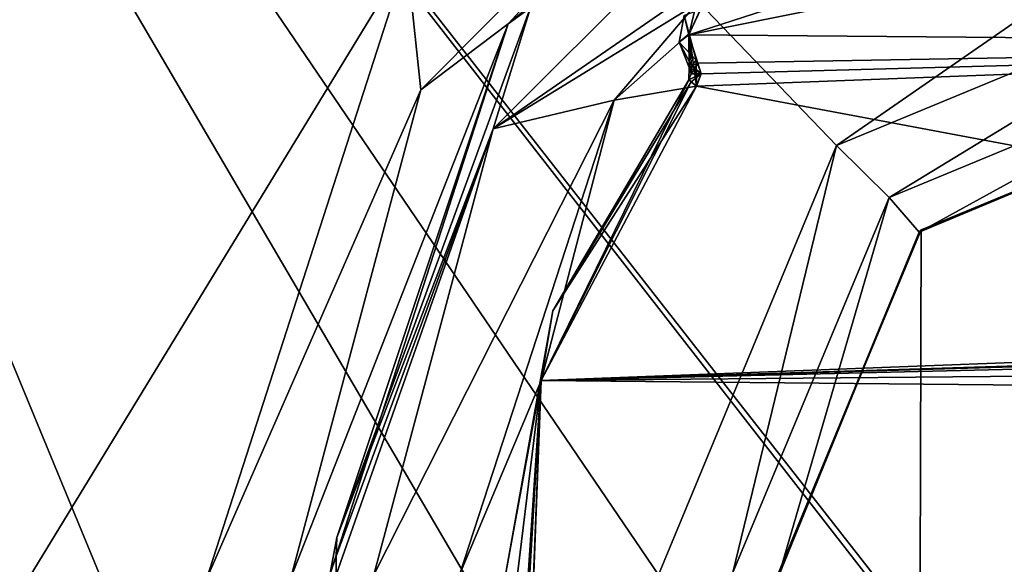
# Model space of a CAD drawing. Header units: inches. Extents: x -9.1 to 9.1, y -1.6 to 4.3.
# Tile 350 of 656: x -3.76 to -2.962, y 0.878 to 1.32. Entities that reach past the tile are written whole.
import ezdxf

# ---------------------------------------------------------------- set-up
doc = ezdxf.new("R2010")
doc.units = ezdxf.units.IN
doc.header["$LTSCALE"] = 81.481481
doc.header["$MEASUREMENT"] = 0
for name, color, linetype in [('10298', 7, 'CONTINUOUS'), ('10396', 7, 'CONTINUOUS'), ('10397', 7, 'CONTINUOUS'), ('10398', 7, 'CONTINUOUS'), ('10399', 7, 'CONTINUOUS'), ('10410', 7, 'CONTINUOUS'), ('10411', 7, 'CONTINUOUS'), ('10412', 7, 'CONTINUOUS'), ('10444', 7, 'CONTINUOUS'), ('10445', 7, 'CONTINUOUS'), ('10446', 7, 'CONTINUOUS'), ('10447', 7, 'CONTINUOUS'), ('10448', 7, 'CONTINUOUS'), ('10449', 7, 'CONTINUOUS'), ('10474', 7, 'CONTINUOUS'), ('8415', 7, 'CONTINUOUS'), ('8500', 7, 'CONTINUOUS'), ('8627', 7, 'CONTINUOUS'), ('8894', 7, 'CONTINUOUS'), ('8897', 7, 'CONTINUOUS'), ('8898', 7, 'CONTINUOUS'), ('8899', 7, 'CONTINUOUS'), ('8901', 7, 'CONTINUOUS')]:
    doc.layers.add(name, color=color, linetype=linetype)

msp = doc.modelspace()

# ---------------------------------------------------------------- linework, layer by layer
at = {"layer": '10298', "linetype": 'Continuous'}
for points in [[(-4.39938, 2.57785, 9.549), (-4.50204, -0.36218, 9.65166), (-3.44594, 1.37012, 9.59117), (-4.39938, 2.57785, 9.549)], [(-3.44594, 1.37012, 9.59117), (-4.50204, -0.36218, 9.65166), (-3.60837, 0.86651, 9.60876), (-3.44594, 1.37012, 9.59117)]]:
    msp.add_3dface(points, dxfattribs=at)
at = {"layer": '10396', "linetype": 'Continuous'}
for points in [[(-2.98452, 1.59243, 9.67666), (-3.146, 1.55344, 9.61083), (-3.36397, 1.31652, 9.68756), (-2.98452, 1.59243, 9.67666)], [(-3.146, 1.55344, 9.61083), (-3.44594, 1.37012, 9.59117), (-3.43476, 1.26294, 9.62184), (-3.146, 1.55344, 9.61083)], [(-3.146, 1.55344, 9.61083), (-3.43476, 1.26294, 9.62184), (-3.36397, 1.31652, 9.68756), (-3.146, 1.55344, 9.61083)], [(-3.44594, 1.37012, 9.59117), (-3.60837, 0.86651, 9.60876), (-3.43476, 1.26294, 9.62184), (-3.44594, 1.37012, 9.59117)], [(-3.54013, 0.86754, 9.63575), (-3.50855, 0.87, 9.70521), (-3.36397, 1.31652, 9.68756), (-3.54013, 0.86754, 9.63575)], [(-3.43476, 1.26294, 9.62184), (-3.54013, 0.86754, 9.63575), (-3.36397, 1.31652, 9.68756), (-3.43476, 1.26294, 9.62184)], [(-3.60837, 0.86651, 9.60876), (-3.54013, 0.86754, 9.63575), (-3.43476, 1.26294, 9.62184), (-3.60837, 0.86651, 9.60876)]]:
    msp.add_3dface(points, dxfattribs=at)
at = {"layer": '10397', "linetype": 'Continuous'}
for points in [[(-2.98452, 1.59243, 9.67666), (-3.36397, 1.31652, 9.68756), (-3.34498, 1.33213, 9.85349), (-2.98452, 1.59243, 9.67666)], [(-3.36397, 1.31652, 9.68756), (-3.50277, 0.90019, 9.85349), (-3.34498, 1.33213, 9.85349), (-3.36397, 1.31652, 9.68756)], [(-3.36397, 1.31652, 9.68756), (-3.50855, 0.87, 9.70521), (-3.50277, 0.90019, 9.85349), (-3.36397, 1.31652, 9.68756)], [(-3.50277, 0.90019, 9.85349), (-3.50855, 0.87, 9.70521), (-3.50322, 0.8851, 9.85349), (-3.50277, 0.90019, 9.85349)], [(-3.50322, 0.8851, 9.85349), (-3.50855, 0.87, 9.70521), (-3.50337, 0.87, 9.85349), (-3.50322, 0.8851, 9.85349)]]:
    msp.add_3dface(points, dxfattribs=at)
at = {"layer": '10398', "linetype": 'Continuous'}
for points in [[(-3.34498, 1.33213, 9.85349), (-3.37605, 1.23145, 9.92193), (-3.11145, 1.49605, 9.92193), (-3.34498, 1.33213, 9.85349)], [(-3.11145, 1.49605, 9.92193), (-3.37605, 1.23145, 9.92193), (-3.13431, 1.39844, 9.95), (-3.11145, 1.49605, 9.92193)], [(-3.13431, 1.39844, 9.95), (-3.37605, 1.23145, 9.92193), (-3.21173, 1.33236, 9.95), (-3.13431, 1.39844, 9.95)], [(-3.34498, 1.33213, 9.85349), (-3.50277, 0.90019, 9.85349), (-3.37605, 1.23145, 9.92193), (-3.34498, 1.33213, 9.85349)], [(-3.21173, 1.33236, 9.95), (-3.37605, 1.23145, 9.92193), (-3.27821, 1.25454, 9.95), (-3.21173, 1.33236, 9.95)], [(-3.4729, 0.87, 9.92193), (-3.40343, 0.87, 9.95), (-3.27821, 1.25454, 9.95), (-3.4729, 0.87, 9.92193)], [(-3.37605, 1.23145, 9.92193), (-3.4729, 0.87, 9.92193), (-3.27821, 1.25454, 9.95), (-3.37605, 1.23145, 9.92193)], [(-3.50322, 0.8851, 9.85349), (-3.50337, 0.87, 9.85349), (-3.37605, 1.23145, 9.92193), (-3.50322, 0.8851, 9.85349)], [(-3.50337, 0.87, 9.85349), (-3.4729, 0.87, 9.92193), (-3.37605, 1.23145, 9.92193), (-3.50337, 0.87, 9.85349)], [(-3.50277, 0.90019, 9.85349), (-3.50322, 0.8851, 9.85349), (-3.37605, 1.23145, 9.92193), (-3.50277, 0.90019, 9.85349)]]:
    msp.add_3dface(points, dxfattribs=at)
at = {"layer": '10399', "linetype": 'Continuous'}
for points in [[(-3.21173, 1.33236, 9.95), (-3.27821, 1.25454, 9.95), (-3.21743, 1.30835, 9.95), (-3.21173, 1.33236, 9.95)], [(-3.20786, 1.32848, 9.95), (-3.21173, 1.33236, 9.95), (-3.21743, 1.30835, 9.95), (-3.20786, 1.32848, 9.95)], [(-3.21743, 1.30835, 9.95), (-3.27821, 1.25454, 9.95), (-3.21148, 1.26586, 9.95), (-3.21743, 1.30835, 9.95)], [(-3.21163, 1.28719, 9.95), (-3.21743, 1.30835, 9.95), (-3.21148, 1.26586, 9.95), (-3.21163, 1.28719, 9.95)], [(-3.20759, 1.27634, 9.95), (-3.21163, 1.28719, 9.95), (-3.21148, 1.26586, 9.95), (-3.20759, 1.27634, 9.95)], [(-3.21148, 1.26586, 9.95), (-3.27821, 1.25454, 9.95), (-3.33728, 1.02736, 9.95), (-3.21148, 1.26586, 9.95)], [(-3.27821, 1.25454, 9.95), (-3.40343, 0.87, 9.95), (-3.33728, 1.02736, 9.95), (-3.27821, 1.25454, 9.95)], [(-3.33728, 1.02736, 9.95), (-3.40343, 0.87, 9.95), (-3.34758, 0.75792, 9.95), (-3.33728, 1.02736, 9.95)]]:
    msp.add_3dface(points, dxfattribs=at)
at = {"layer": '10410', "linetype": 'Continuous'}
for points in [[(-3.21577, 1.26954, 9.95234), (-3.33728, 1.02736, 9.95), (-3.21755, 1.27107, 9.958), (-3.21577, 1.26954, 9.95234)], [(-3.21755, 1.27107, 9.958), (-3.33728, 1.02736, 9.95), (-3.3277, 1.08383, 9.958), (-3.21755, 1.27107, 9.958)], [(-3.21148, 1.26586, 9.95), (-3.33728, 1.02736, 9.95), (-3.21577, 1.26954, 9.95234), (-3.21148, 1.26586, 9.95)], [(-3.3277, 1.08383, 9.958), (-3.33728, 1.02736, 9.95), (-3.366, 0.87, 9.958), (-3.3277, 1.08383, 9.958)], [(-3.33728, 1.02736, 9.95), (-3.34758, 0.75792, 9.95), (-3.366, 0.87, 9.958), (-3.33728, 1.02736, 9.95)]]:
    msp.add_3dface(points, dxfattribs=at)
at = {"layer": '10411', "linetype": 'Continuous'}
for points in [[(-3.21163, 1.28719, 9.95), (-3.20759, 1.27634, 9.95), (-3.21543, 1.28259, 9.95234), (-3.21163, 1.28719, 9.95)], [(-3.20759, 1.27634, 9.95), (-3.21755, 1.27107, 9.958), (-3.21728, 1.28116, 9.958), (-3.20759, 1.27634, 9.95)], [(-3.20759, 1.27634, 9.95), (-3.21148, 1.26586, 9.95), (-3.21755, 1.27107, 9.958), (-3.20759, 1.27634, 9.95)], [(-3.21543, 1.28259, 9.95234), (-3.20759, 1.27634, 9.95), (-3.21728, 1.28116, 9.958), (-3.21543, 1.28259, 9.95234)], [(-3.21148, 1.26586, 9.95), (-3.21577, 1.26954, 9.95234), (-3.21755, 1.27107, 9.958), (-3.21148, 1.26586, 9.95)]]:
    msp.add_3dface(points, dxfattribs=at)
at = {"layer": '10412', "linetype": 'Continuous'}
for points in [[(-3.20786, 1.32848, 9.95), (-3.21743, 1.30835, 9.95), (-3.22149, 1.32325, 9.958), (-3.20786, 1.32848, 9.95)], [(-3.22149, 1.32325, 9.958), (-3.21743, 1.30835, 9.95), (-3.2254, 1.3016, 9.958), (-3.22149, 1.32325, 9.958)], [(-3.21743, 1.30835, 9.95), (-3.21163, 1.28719, 9.95), (-3.2254, 1.3016, 9.958), (-3.21743, 1.30835, 9.95)], [(-3.21163, 1.28719, 9.95), (-3.21543, 1.28259, 9.95234), (-3.2254, 1.3016, 9.958), (-3.21163, 1.28719, 9.95)], [(-3.21543, 1.28259, 9.95234), (-3.21728, 1.28116, 9.958), (-3.2254, 1.3016, 9.958), (-3.21543, 1.28259, 9.95234)]]:
    msp.add_3dface(points, dxfattribs=at)
at = {"layer": '10444', "linetype": 'Continuous'}
for points in [[(-3.21755, 1.27107, 10.127), (-3.3277, 1.08383, 10.127), (-3.21577, 1.26954, 10.13266), (-3.21755, 1.27107, 10.127)], [(-3.21577, 1.26954, 10.13266), (-3.3277, 1.08383, 10.127), (-3.21148, 1.26586, 10.135), (-3.21577, 1.26954, 10.13266)], [(-3.21148, 1.26586, 10.135), (-3.3277, 1.08383, 10.127), (-3.33728, 1.02736, 10.135), (-3.21148, 1.26586, 10.135)], [(-3.3277, 1.08383, 10.127), (-3.366, 0.87, 10.127), (-3.33728, 1.02736, 10.135), (-3.3277, 1.08383, 10.127)], [(-3.366, 0.87, 10.127), (-3.36335, 0.81298, 10.127), (-3.33728, 1.02736, 10.135), (-3.366, 0.87, 10.127)], [(-3.36335, 0.81298, 10.127), (-3.35544, 0.75644, 10.127), (-3.33728, 1.02736, 10.135), (-3.36335, 0.81298, 10.127)], [(-3.35544, 0.75644, 10.127), (-3.35314, 0.75687, 10.13266), (-3.33728, 1.02736, 10.135), (-3.35544, 0.75644, 10.127)], [(-3.35314, 0.75687, 10.13266), (-3.34766, 0.75902, 10.135), (-3.33728, 1.02736, 10.135), (-3.35314, 0.75687, 10.13266)]]:
    msp.add_3dface(points, dxfattribs=at)
at = {"layer": '10445', "linetype": 'Continuous'}
for points in [[(-3.21755, 1.27107, 9.958), (-3.3277, 1.08383, 9.958), (-3.21755, 1.27107, 10.127), (-3.21755, 1.27107, 9.958)], [(-3.3277, 1.08383, 9.958), (-3.3277, 1.08383, 10.127), (-3.21755, 1.27107, 10.127), (-3.3277, 1.08383, 9.958)], [(-3.3277, 1.08383, 9.958), (-3.366, 0.87, 9.958), (-3.3277, 1.08383, 10.127), (-3.3277, 1.08383, 9.958)], [(-3.366, 0.87, 9.958), (-3.366, 0.87, 10.127), (-3.3277, 1.08383, 10.127), (-3.366, 0.87, 9.958)]]:
    msp.add_3dface(points, dxfattribs=at)
at = {"layer": '10446', "linetype": 'Continuous'}
for points in [[(-3.21728, 1.28116, 9.958), (-3.21755, 1.27107, 9.958), (-3.21562, 1.27606, 10.127), (-3.21728, 1.28116, 9.958)], [(-3.21728, 1.28116, 10.127), (-3.21728, 1.28116, 9.958), (-3.21562, 1.27606, 10.127), (-3.21728, 1.28116, 10.127)], [(-3.21755, 1.27107, 9.958), (-3.21755, 1.27107, 10.127), (-3.21562, 1.27606, 10.127), (-3.21755, 1.27107, 9.958)]]:
    msp.add_3dface(points, dxfattribs=at)
at = {"layer": '10447', "linetype": 'Continuous'}
for points in [[(-3.21543, 1.28259, 10.13266), (-3.21562, 1.27606, 10.127), (-3.21041, 1.28464, 10.135), (-3.21543, 1.28259, 10.13266)], [(-3.21041, 1.28464, 10.135), (-3.21562, 1.27606, 10.127), (-3.20767, 1.27593, 10.135), (-3.21041, 1.28464, 10.135)], [(-3.21728, 1.28116, 10.127), (-3.21562, 1.27606, 10.127), (-3.21543, 1.28259, 10.13266), (-3.21728, 1.28116, 10.127)], [(-3.21562, 1.27606, 10.127), (-3.21755, 1.27107, 10.127), (-3.20767, 1.27593, 10.135), (-3.21562, 1.27606, 10.127)], [(-3.21755, 1.27107, 10.127), (-3.21577, 1.26954, 10.13266), (-3.20767, 1.27593, 10.135), (-3.21755, 1.27107, 10.127)], [(-3.21577, 1.26954, 10.13266), (-3.21148, 1.26586, 10.135), (-3.20767, 1.27593, 10.135), (-3.21577, 1.26954, 10.13266)]]:
    msp.add_3dface(points, dxfattribs=at)
at = {"layer": '10448', "linetype": 'Continuous'}
for points in [[(-3.20848, 1.32786, 10.135), (-3.22149, 1.32325, 10.127), (-3.21754, 1.30761, 10.135), (-3.20848, 1.32786, 10.135)], [(-3.22149, 1.32325, 10.127), (-3.2254, 1.3016, 10.127), (-3.21754, 1.30761, 10.135), (-3.22149, 1.32325, 10.127)], [(-3.2254, 1.3016, 10.127), (-3.21728, 1.28116, 10.127), (-3.21754, 1.30761, 10.135), (-3.2254, 1.3016, 10.127)], [(-3.21728, 1.28116, 10.127), (-3.21543, 1.28259, 10.13266), (-3.21754, 1.30761, 10.135), (-3.21728, 1.28116, 10.127)], [(-3.21543, 1.28259, 10.13266), (-3.21041, 1.28464, 10.135), (-3.21754, 1.30761, 10.135), (-3.21543, 1.28259, 10.13266)]]:
    msp.add_3dface(points, dxfattribs=at)
at = {"layer": '10449', "linetype": 'Continuous'}
for points in [[(-3.22149, 1.32325, 9.958), (-3.2254, 1.3016, 9.958), (-3.22149, 1.32325, 10.127), (-3.22149, 1.32325, 9.958)], [(-3.2254, 1.3016, 9.958), (-3.2254, 1.3016, 10.127), (-3.22149, 1.32325, 10.127), (-3.2254, 1.3016, 9.958)], [(-3.2254, 1.3016, 9.958), (-3.21728, 1.28116, 9.958), (-3.2254, 1.3016, 10.127), (-3.2254, 1.3016, 9.958)], [(-3.21728, 1.28116, 9.958), (-3.21728, 1.28116, 10.127), (-3.2254, 1.3016, 10.127), (-3.21728, 1.28116, 9.958)]]:
    msp.add_3dface(points, dxfattribs=at)
at = {"layer": '10474', "linetype": 'Continuous'}
for points in [[(-3.15575, 1.32752, 10.135), (-3.21754, 1.30761, 10.135), (-2.54728, 1.44308, 10.135), (-3.15575, 1.32752, 10.135)], [(-2.54728, 1.44308, 10.135), (-3.21754, 1.30761, 10.135), (-2.32008, 1.29992, 10.135), (-2.54728, 1.44308, 10.135)], [(-3.20848, 1.32786, 10.135), (-3.21754, 1.30761, 10.135), (-3.15575, 1.32752, 10.135), (-3.20848, 1.32786, 10.135)], [(-3.21754, 1.30761, 10.135), (-3.21041, 1.28464, 10.135), (-2.32008, 1.29992, 10.135), (-3.21754, 1.30761, 10.135)], [(-3.20767, 1.27593, 10.135), (-3.21148, 1.26586, 10.135), (-2.32008, 1.29992, 10.135), (-3.20767, 1.27593, 10.135)], [(-3.21148, 1.26586, 10.135), (-2.17644, 1.07172, 10.135), (-2.32008, 1.29992, 10.135), (-3.21148, 1.26586, 10.135)], [(-3.21041, 1.28464, 10.135), (-3.20767, 1.27593, 10.135), (-2.32008, 1.29992, 10.135), (-3.21041, 1.28464, 10.135)], [(-3.21148, 1.26586, 10.135), (-3.33728, 1.02736, 10.135), (-2.17644, 1.07172, 10.135), (-3.21148, 1.26586, 10.135)], [(-2.17644, 1.07172, 10.135), (-3.33728, 1.02736, 10.135), (-2.16962, 1.06339, 10.135), (-2.17644, 1.07172, 10.135)], [(-3.33728, 1.02736, 10.135), (-2.1607, 1.0614, 10.135), (-2.16962, 1.06339, 10.135), (-3.33728, 1.02736, 10.135)], [(-2.1607, 1.0614, 10.135), (-3.33728, 1.02736, 10.135), (-2.13724, 1.0561, 10.135), (-2.1607, 1.0614, 10.135)], [(-3.33728, 1.02736, 10.135), (-2.12424, 1.03812, 10.135), (-2.13724, 1.0561, 10.135), (-3.33728, 1.02736, 10.135)], [(-3.33728, 1.02736, 10.135), (-2.12611, 1.01583, 10.135), (-2.12424, 1.03812, 10.135), (-3.33728, 1.02736, 10.135)], [(-3.33728, 1.02736, 10.135), (-3.34766, 0.75902, 10.135), (-2.12611, 1.01583, 10.135), (-3.33728, 1.02736, 10.135)], [(-3.34766, 0.75902, 10.135), (-2.14036, 1.00156, 10.135), (-2.12611, 1.01583, 10.135), (-3.34766, 0.75902, 10.135)], [(-2.14036, 1.00156, 10.135), (-3.34766, 0.75902, 10.135), (-2.1509, 0.99263, 10.135), (-2.14036, 1.00156, 10.135)], [(-3.34766, 0.75902, 10.135), (-2.15234, 0.98098, 10.135), (-2.1509, 0.99263, 10.135), (-3.34766, 0.75902, 10.135)], [(-3.35964, 0.73844, 10.135), (-3.37389, 0.72417, 10.135), (-2.15234, 0.98098, 10.135), (-3.35964, 0.73844, 10.135)], [(-2.15234, 0.98098, 10.135), (-3.37389, 0.72417, 10.135), (-2.16272, 0.71264, 10.135), (-2.15234, 0.98098, 10.135)], [(-3.3491, 0.74737, 10.135), (-3.35964, 0.73844, 10.135), (-2.15234, 0.98098, 10.135), (-3.3491, 0.74737, 10.135)], [(-3.34766, 0.75902, 10.135), (-3.3491, 0.74737, 10.135), (-2.15234, 0.98098, 10.135), (-3.34766, 0.75902, 10.135)]]:
    msp.add_3dface(points, dxfattribs=at)
at = {"layer": '8415', "linetype": 'Continuous'}
for points in [[(-2.57501, 2.57785, 5.501), (-2.67768, -0.36166, 5.39835), (-4.39938, 2.57785, 5.501), (-2.57501, 2.57785, 5.501)], [(-4.39938, 2.57785, 5.501), (-2.67768, -0.36166, 5.39835), (-3.40719, 0.17231, 5.417), (-4.39938, 2.57785, 5.501)], [(-3.84279, 0.17233, 5.417), (-4.39938, 2.57785, 5.501), (-3.63457, 0.25651, 5.41994), (-3.84279, 0.17233, 5.417)], [(-3.63457, 0.25651, 5.41994), (-4.39938, 2.57785, 5.501), (-3.61543, 0.25651, 5.41994), (-3.63457, 0.25651, 5.41994)], [(-3.61543, 0.25651, 5.41994), (-4.39938, 2.57785, 5.501), (-3.40719, 0.17231, 5.417), (-3.61543, 0.25651, 5.41994)]]:
    msp.add_3dface(points, dxfattribs=at)
at = {"layer": '8500', "linetype": 'Continuous'}
for points in [[(-4.50876, -0.55674, 5.51654), (-2.03412, -0.46622, 5.5197), (-4.39945, 2.57349, 5.62585), (-4.50876, -0.55674, 5.51654)], [(-2.03412, -0.46622, 5.5197), (-2.04967, -0.43262, 5.52088), (-4.39945, 2.57349, 5.62585), (-2.03412, -0.46622, 5.5197)], [(-4.39945, 2.57349, 5.62585), (-2.04967, -0.43262, 5.52088), (-2.56475, 2.57349, 5.62585), (-4.39945, 2.57349, 5.62585)]]:
    msp.add_3dface(points, dxfattribs=at)
at = {"layer": '8627', "linetype": 'Continuous'}
for points in [[(-4.50876, -0.55674, 9.53346), (-4.39945, 2.57349, 9.42415), (-3.24205, 0.87, 9.48364), (-4.50876, -0.55674, 9.53346)], [(-4.39945, 2.57349, 9.42415), (-1.14, 2.57349, 9.42415), (-3.09802, 1.21789, 9.47149), (-4.39945, 2.57349, 9.42415)], [(-3.24205, 0.87, 9.48364), (-4.39945, 2.57349, 9.42415), (-3.09802, 1.21789, 9.47149), (-3.24205, 0.87, 9.48364)], [(-1.14, 2.57349, 9.42415), (-2.75, 1.36219, 9.46645), (-3.09802, 1.21789, 9.47149), (-1.14, 2.57349, 9.42415)]]:
    msp.add_3dface(points, dxfattribs=at)
at = {"layer": '8894', "linetype": 'Continuous'}
for points in [[(-3.09802, 1.21789, 9.47149), (-2.75, 1.36219, 9.46645), (-3.09799, 1.21799, 9.459), (-3.09802, 1.21789, 9.47149)], [(-3.09799, 1.21799, 9.459), (-2.75, 1.36219, 9.46645), (-2.75, 1.36213, 9.459), (-3.09799, 1.21799, 9.459)], [(-3.24213, 0.87, 9.459), (-3.24205, 0.87, 9.48364), (-3.09799, 1.21799, 9.459), (-3.24213, 0.87, 9.459)], [(-3.24205, 0.87, 9.48364), (-3.09802, 1.21789, 9.47149), (-3.09799, 1.21799, 9.459), (-3.24205, 0.87, 9.48364)]]:
    msp.add_3dface(points, dxfattribs=at)
at = {"layer": '8897', "linetype": 'Continuous'}
for points in [[(-3.0554, 1.17568, 9.399), (-2.75, 1.30213, 9.399), (-3.031, 1.14773, 9.399), (-3.0554, 1.17568, 9.399)], [(-3.031, 1.14773, 9.399), (-2.75, 1.30213, 9.399), (-2.75, 1.26513, 9.399), (-3.031, 1.14773, 9.399)], [(-3.18206, 0.87174, 9.399), (-3.0554, 1.17568, 9.399), (-3.14507, 0.86841, 9.399), (-3.18206, 0.87174, 9.399)], [(-3.14507, 0.86841, 9.399), (-3.0554, 1.17568, 9.399), (-3.031, 1.14773, 9.399), (-3.14507, 0.86841, 9.399)]]:
    msp.add_3dface(points, dxfattribs=at)
at = {"layer": '8898', "linetype": 'Continuous'}
for points in [[(-3.09799, 1.21799, 9.459), (-2.75, 1.36213, 9.459), (-3.0554, 1.17568, 9.399), (-3.09799, 1.21799, 9.459)], [(-2.75, 1.36213, 9.459), (-2.75, 1.30213, 9.399), (-3.0554, 1.17568, 9.399), (-2.75, 1.36213, 9.459)], [(-3.24213, 0.87, 9.459), (-3.09799, 1.21799, 9.459), (-3.18206, 0.87174, 9.399), (-3.24213, 0.87, 9.459)], [(-3.09799, 1.21799, 9.459), (-3.0554, 1.17568, 9.399), (-3.18206, 0.87174, 9.399), (-3.09799, 1.21799, 9.459)]]:
    msp.add_3dface(points, dxfattribs=at)
at = {"layer": '8899', "linetype": 'Continuous'}
for points in [[(-3.031, 1.14773, 9.399), (-2.75, 1.26513, 9.399), (-3.02925, 1.14951, 10.038), (-3.031, 1.14773, 9.399)], [(-3.02925, 1.14951, 10.038), (-2.75, 1.26513, 9.399), (-2.75, 1.26513, 10.038), (-3.02925, 1.14951, 10.038)], [(-3.14507, 0.87159, 10.038), (-3.031, 1.14773, 9.399), (-3.02925, 1.14951, 10.038), (-3.14507, 0.87159, 10.038)], [(-3.14507, 0.86841, 9.399), (-3.031, 1.14773, 9.399), (-3.14507, 0.87159, 10.038), (-3.14507, 0.86841, 9.399)]]:
    msp.add_3dface(points, dxfattribs=at)
at = {"layer": '8901', "linetype": 'Continuous'}
for points in [[(-2.75, 0.47487, 10.038), (-3.031, 0.59227, 10.038), (-2.75, 1.26513, 10.038), (-2.75, 0.47487, 10.038)], [(-3.031, 0.59227, 10.038), (-3.02925, 1.14951, 10.038), (-2.75, 1.26513, 10.038), (-3.031, 0.59227, 10.038)], [(-3.031, 0.59227, 10.038), (-3.14507, 0.87159, 10.038), (-3.02925, 1.14951, 10.038), (-3.031, 0.59227, 10.038)]]:
    msp.add_3dface(points, dxfattribs=at)

doc.saveas('drawing.dxf')
